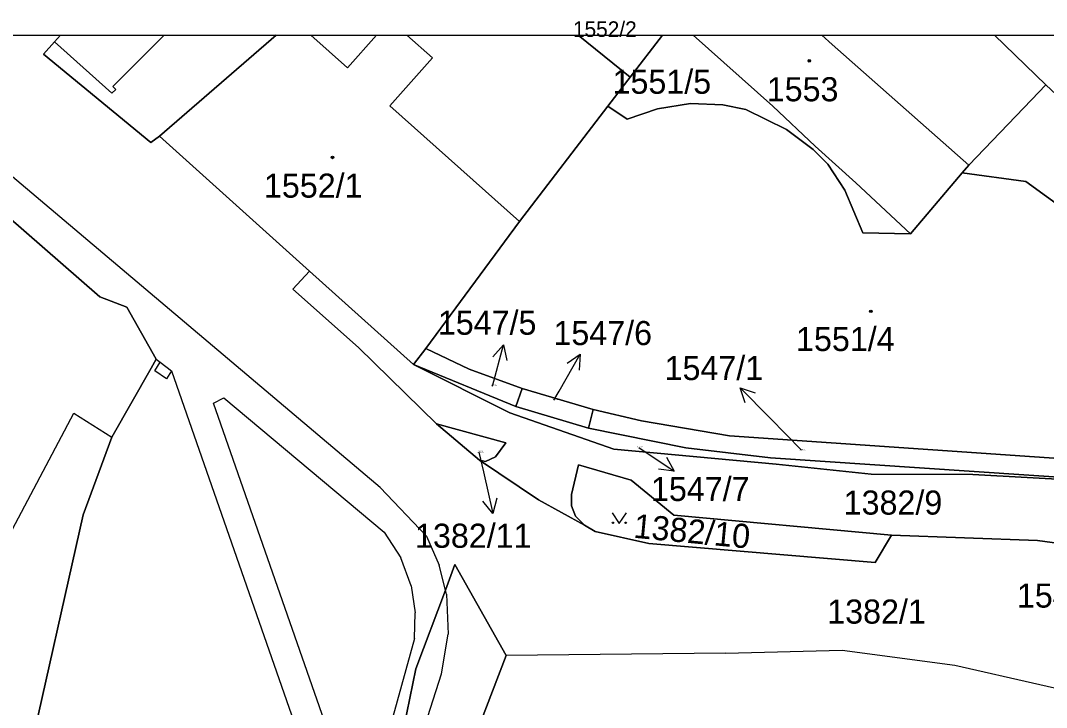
# Model space of a CAD drawing. Extents: x -598934 to -598196, y -1162208 to -1161502.
# Drawn here: x -598847.2 to -598774.9, y -1161552.6 to -1161504.1 of the extents above; entities that cross this region are included whole.
import ezdxf

# ---------------------------------------------------------------- set-up
doc = ezdxf.new("R2010")
doc.units = 0
for name, color, linetype in [('KN_CAR_KR', 7, 'Continuous'), ('KN_KULTURY', 7, 'Continuous'), ('KN_PARC_CIS_POM', 7, 'Continuous'), ('KN_PARC_CIS_POZ', 7, 'Continuous'), ('KN_PARC_CIS_STAV', 7, 'Continuous'), ('KN_PARC_PLOCHA', 7, 'Continuous'), ('PARC_C_SIPKA', 7, 'Continuous'), ('parcely_l', 7, 'Continuous')]:
    doc.layers.add(name, color=color, linetype=linetype)

msp = doc.modelspace()

# ---------------------------------------------------------------- linework, layer by layer
at = {"layer": 'KN_CAR_KR'}
for points in [[(-598821.86, -1161537.08), (-598859.638, -1161505.182)], [(-598837.093, -1161505.182), (-598840.71, -1161508.79)], [(-598826.757, -1161505.182), (-598824.16, -1161507.49)], [(-598824.16, -1161507.49), (-598822.106, -1161505.182)], [(-598819.975, -1161505.182), (-598818.16, -1161506.78)], [(-598840.78, -1161509.27), (-598844.82, -1161505.64)], [(-598818.16, -1161506.78), (-598821.17, -1161510.16)], [(-598840.71, -1161508.79), (-598840.49, -1161509)], [(-598840.49, -1161509), (-598840.78, -1161509.27)], [(-598821.17, -1161510.16), (-598812.03, -1161518.31)], [(-598837.74, -1161528.85), (-598837.38, -1161528.24)], [(-598837.65, -1161528.04), (-598837.38, -1161528.24)], [(-598837.38, -1161528.24), (-598836.58, -1161528.85)], [(-598836.93, -1161529.43), (-598837.74, -1161528.85)], [(-598836.58, -1161528.85), (-598836.93, -1161529.43)], [(-598836.58, -1161528.85), (-598825.29, -1161561.22)], [(-598833.6, -1161531.14), (-598832.88, -1161530.76)], [(-598823.53, -1161560.05), (-598833.6, -1161531.14)], [(-598832.88, -1161530.76), (-598821.58, -1161540.24)], [(-598849.56, -1161543.31), (-598843.46, -1161531.84)], [(-598843.46, -1161531.84), (-598840.79, -1161533.53)], [(-598818.59, -1161540.53), (-598821.86, -1161537.08)], [(-598821.58, -1161540.24), (-598820.41, -1161542.06)], [(-598818.59, -1161540.53), (-598817.7, -1161542.56)], [(-598819.66, -1161544.02), (-598820.41, -1161542.06)], [(-598817.26, -1161544.32), (-598817.7, -1161542.56)], [(-598819.66, -1161544.02), (-598819.38, -1161545.93)], [(-598817.18, -1161544.62), (-598817.26, -1161544.32)], [(-598817.18, -1161544.62), (-598817.06, -1161547.44)], [(-598819.44, -1161547.75), (-598819.38, -1161545.93)], [(-598819.44, -1161547.75), (-598822.8, -1161559.89)], [(-598817.54, -1161550.23), (-598817.06, -1161547.44)], [(-598797.5, -1161548.77), (-598789.28, -1161548.56)], [(-598789.28, -1161548.56), (-598781.32, -1161549.62)], [(-598797.5, -1161548.77), (-598812.96, -1161548.93)], [(-598781.32, -1161549.62), (-598769.35, -1161552.36)], [(-598821.4, -1161562.35), (-598817.54, -1161550.23)]]:
    msp.add_lwpolyline(points, dxfattribs=at)
at = {"layer": 'KN_KULTURY'}
msp.add_lwpolyline([(-598805.492, -1161538.872), (-598804.992, -1161539.622), (-598804.492, -1161538.872)], dxfattribs=at)
for centre, radius in [((-598791.59, -1161506.99), 0.09), ((-598791.59, -1161506.99), 0.0398), ((-598825.22, -1161513.8), 0.09), ((-598825.22, -1161513.8), 0.0398), ((-598787.25, -1161524.66), 0.09), ((-598787.25, -1161524.66), 0.0398), ((-598805.442, -1161539.571), 0.05), ((-598804.543, -1161539.571), 0.05)]:
    msp.add_circle(centre, radius, dxfattribs=at)
at = {"layer": 'KN_PARC_PLOCHA'}
for points in [[(-598874.727, -1161505.182), (-598844.408, -1161505.182), (-598844.82, -1161505.64), (-598845.6, -1161506.51), (-598838.02, -1161512.75), (-598837.43, -1161512.29), (-598826.84, -1161521.82), (-598828.02, -1161523.1), (-598823.39, -1161527.21), (-598817.88, -1161532.6), (-598814.86, -1161535.16), (-598810.68, -1161537.95), (-598807.44, -1161539.74), (-598806.7, -1161540.19), (-598802.92, -1161541.03), (-598786.95, -1161542.37), (-598785.79, -1161540.44), (-598775.51, -1161540.82), (-598772.55, -1161541.22)], [(-598858.65, -1161508.79), (-598841.62, -1161523.63), (-598839.72, -1161524.36), (-598837.65, -1161528.04), (-598838.01, -1161528.66), (-598840.79, -1161533.53), (-598842.81, -1161539.01), (-598846.72, -1161556.5), (-598846.24, -1161556.59), (-598825.29, -1161561.22), (-598825.04, -1161561.75), (-598826.59, -1161566.19), (-598828.09, -1161569.96), (-598828.14, -1161570.08), (-598841.96, -1161612.75), (-598849.97, -1161610.68)], [(-598770.64, -1161558.01), (-598786.01, -1161554.9), (-598791.02, -1161554.26), (-598794.66, -1161554.19), (-598810.2, -1161554.63), (-598810.7, -1161555.91), (-598811.54, -1161558.39), (-598813.54, -1161563.84), (-598818.33, -1161562.94), (-598812.96, -1161548.93), (-598816.59, -1161542.53), (-598817.26, -1161544.32), (-598819.33, -1161549.87), (-598821.88, -1161562.3), (-598825.29, -1161561.22), (-598846.24, -1161556.59), (-598846.72, -1161556.5), (-598842.81, -1161539.01), (-598840.79, -1161533.53), (-598838.01, -1161528.66), (-598837.65, -1161528.04), (-598839.72, -1161524.36), (-598841.62, -1161523.63), (-598858.65, -1161508.79)], [(-598772.55, -1161541.22), (-598775.51, -1161540.82), (-598785.79, -1161540.44), (-598801.14, -1161539.04), (-598804.16, -1161536.58), (-598807.86, -1161535.49), (-598808.37, -1161537.59), (-598808.36, -1161538.39), (-598808.07, -1161539.12), (-598807.44, -1161539.74), (-598810.68, -1161537.95), (-598814.86, -1161535.16), (-598814.42, -1161535.25), (-598813.73, -1161534.93), (-598813, -1161533.93), (-598817.88, -1161532.6), (-598823.39, -1161527.21), (-598828.02, -1161523.1), (-598826.84, -1161521.82), (-598819.51, -1161528.42), (-598812.72, -1161531.83), (-598805.37, -1161534.38), (-598793.93, -1161535.43), (-598787.24, -1161536.14), (-598780.05, -1161536.18), (-598769.42, -1161536.76)]]:
    msp.add_lwpolyline(points, dxfattribs=at)
for points in [[(-598837.43, -1161512.29), (-598838.02, -1161512.75), (-598845.6, -1161506.51), (-598844.82, -1161505.64), (-598844.408, -1161505.182), (-598829.201, -1161505.182)], [(-598804.23, -1161508.15), (-598804.38, -1161508.34), (-598805.79, -1161510.18), (-598812.03, -1161518.31), (-598818.64, -1161527.27), (-598819.51, -1161528.42), (-598826.84, -1161521.82), (-598837.43, -1161512.29), (-598829.201, -1161505.182), (-598807.887, -1161505.182)], [(-598804.23, -1161508.15), (-598807.887, -1161505.182), (-598801.941, -1161505.182)], [(-598784.46, -1161519.18), (-598787.81, -1161519.11), (-598789.08, -1161516.12), (-598790.28, -1161514.28), (-598791.32, -1161513.23), (-598793.19, -1161511.82), (-598796.07, -1161510.41), (-598797.69, -1161510.09), (-598799.96, -1161510), (-598802.29, -1161510.38), (-598804.43, -1161511.1), (-598805.79, -1161510.18), (-598804.38, -1161508.34), (-598804.23, -1161508.15), (-598801.941, -1161505.182), (-598799.789, -1161505.182), (-598794.16, -1161510.18), (-598791.18, -1161513.01), (-598788.31, -1161515.59)], [(-598780.35, -1161514.34), (-598780.81, -1161514.88), (-598784.46, -1161519.18), (-598788.31, -1161515.59), (-598791.18, -1161513.01), (-598794.16, -1161510.18), (-598799.789, -1161505.182), (-598790.702, -1161505.182), (-598789.99, -1161505.83)], [(-598774.9, -1161508.67), (-598775.91, -1161509.73), (-598780.35, -1161514.34), (-598789.99, -1161505.83), (-598790.702, -1161505.182), (-598778.521, -1161505.182)], [(-598758.28, -1161531.72), (-598756.68, -1161529.73), (-598759.09, -1161528.02), (-598776.32, -1161515.51), (-598780.81, -1161514.88), (-598780.35, -1161514.34), (-598775.91, -1161509.73), (-598774.9, -1161508.67), (-598772.65, -1161510.8), (-598768.804, -1161505.182), (-598744.218, -1161505.182), (-598745.73, -1161508.71), (-598743.78, -1161511.08), (-598748.16, -1161518.02), (-598754.92, -1161523.98), (-598753.52, -1161525.38), (-598757.99, -1161531.9)], [(-598774.9, -1161508.67), (-598778.521, -1161505.182), (-598768.804, -1161505.182), (-598772.65, -1161510.8)], [(-598784.46, -1161519.18), (-598780.81, -1161514.88), (-598776.32, -1161515.51), (-598759.09, -1161528.02), (-598764.63, -1161535.79), (-598768.53, -1161535.41), (-598797.22, -1161533.44), (-598803.42, -1161532.39), (-598806.83, -1161531.59), (-598811.84, -1161530.11), (-598815.58, -1161528.74), (-598818.64, -1161527.27), (-598812.03, -1161518.31), (-598805.79, -1161510.18), (-598804.43, -1161511.1), (-598802.29, -1161510.38), (-598799.96, -1161510), (-598797.69, -1161510.09), (-598796.07, -1161510.41), (-598793.19, -1161511.82), (-598791.32, -1161513.23), (-598790.28, -1161514.28), (-598789.08, -1161516.12), (-598787.81, -1161519.11)], [(-598811.84, -1161530.11), (-598812.29, -1161531.38), (-598819.51, -1161528.42), (-598818.64, -1161527.27), (-598815.58, -1161528.74)], [(-598812.29, -1161531.38), (-598807.16, -1161532.91), (-598800.29, -1161534.3), (-598794.34, -1161535), (-598765.61, -1161536.92), (-598764.05, -1161537.02), (-598761.81, -1161536.9), (-598760.45, -1161538.01), (-598760.82, -1161539.08), (-598766.39, -1161537.57), (-598769.42, -1161536.76), (-598780.05, -1161536.18), (-598787.24, -1161536.14), (-598793.93, -1161535.43), (-598805.37, -1161534.38), (-598812.72, -1161531.83), (-598819.51, -1161528.42)], [(-598806.83, -1161531.59), (-598807.16, -1161532.91), (-598812.29, -1161531.38), (-598811.84, -1161530.11)], [(-598764.63, -1161535.79), (-598765.61, -1161536.92), (-598794.34, -1161535), (-598800.29, -1161534.3), (-598807.16, -1161532.91), (-598806.83, -1161531.59), (-598803.42, -1161532.39), (-598797.22, -1161533.44), (-598768.53, -1161535.41)], [(-598814.86, -1161535.16), (-598817.88, -1161532.6), (-598813, -1161533.93), (-598813.73, -1161534.93), (-598814.42, -1161535.25)], [(-598785.79, -1161540.44), (-598786.95, -1161542.37), (-598802.92, -1161541.03), (-598806.7, -1161540.19), (-598807.44, -1161539.74), (-598808.07, -1161539.12), (-598808.36, -1161538.39), (-598808.37, -1161537.59), (-598807.86, -1161535.49), (-598804.16, -1161536.58), (-598801.14, -1161539.04)], [(-598818.33, -1161562.94), (-598821.4, -1161562.35), (-598821.88, -1161562.3), (-598819.33, -1161549.87), (-598817.26, -1161544.32), (-598816.59, -1161542.53), (-598812.96, -1161548.93)]]:
    msp.add_lwpolyline(points, close=True, dxfattribs=at)
at = {"layer": 'PARC_C_SIPKA'}
for points in [[(-598813.93, -1161529.93), (-598813.161, -1161527.03)], [(-598813.9, -1161527.869), (-598813.161, -1161527.03), (-598812.934, -1161528.125)], [(-598809.6, -1161530.92), (-598809.24, -1161530.29), (-598807.748, -1161527.687)], [(-598808.679, -1161528.306), (-598807.748, -1161527.687), (-598807.812, -1161528.804)], [(-598796.115, -1161531.118), (-598796.456, -1161530.053), (-598795.399, -1161530.42)], [(-598792.15, -1161534.46), (-598794.36, -1161532.2), (-598796.456, -1161530.053)], [(-598803.61, -1161534.26), (-598801.114, -1161535.924)], [(-598814.89, -1161534.6), (-598814.57, -1161535.99), (-598813.9, -1161538.914)], [(-598801.668, -1161534.953), (-598801.114, -1161535.924), (-598802.223, -1161535.785)], [(-598813.636, -1161537.828), (-598813.9, -1161538.914), (-598814.611, -1161538.051)]]:
    msp.add_lwpolyline(points, dxfattribs=at)
at = {"layer": 'parcely_l'}
for points in [[(-598874.727, -1161505.182), (-598844.408, -1161505.182)], [(-598844.408, -1161505.182), (-598844.82, -1161505.64), (-598845.6, -1161506.51), (-598838.02, -1161512.75), (-598837.43, -1161512.29)], [(-598844.408, -1161505.182), (-598829.201, -1161505.182)], [(-598837.43, -1161512.29), (-598829.201, -1161505.182)], [(-598829.201, -1161505.182), (-598807.887, -1161505.182)], [(-598804.23, -1161508.15), (-598807.887, -1161505.182)], [(-598807.887, -1161505.182), (-598801.941, -1161505.182)], [(-598804.23, -1161508.15), (-598801.941, -1161505.182)], [(-598801.941, -1161505.182), (-598799.789, -1161505.182)], [(-598799.789, -1161505.182), (-598794.16, -1161510.18), (-598791.18, -1161513.01), (-598788.31, -1161515.59), (-598784.46, -1161519.18)], [(-598799.789, -1161505.182), (-598790.702, -1161505.182)], [(-598780.35, -1161514.34), (-598789.99, -1161505.83), (-598790.702, -1161505.182)], [(-598790.702, -1161505.182), (-598778.521, -1161505.182)], [(-598778.521, -1161505.182), (-598774.9, -1161508.67)], [(-598778.521, -1161505.182), (-598768.804, -1161505.182)], [(-598774.9, -1161508.67), (-598772.65, -1161510.8), (-598768.804, -1161505.182)], [(-598805.79, -1161510.18), (-598804.38, -1161508.34), (-598804.23, -1161508.15)], [(-598825.29, -1161561.22), (-598846.24, -1161556.59), (-598846.72, -1161556.5), (-598842.81, -1161539.01), (-598840.79, -1161533.53), (-598838.01, -1161528.66), (-598837.65, -1161528.04), (-598839.72, -1161524.36), (-598841.62, -1161523.63), (-598858.65, -1161508.79), (-598861.56, -1161513.36), (-598862.41, -1161516.47)], [(-598780.35, -1161514.34), (-598775.91, -1161509.73), (-598774.9, -1161508.67)], [(-598818.64, -1161527.27), (-598812.03, -1161518.31), (-598805.79, -1161510.18)], [(-598784.46, -1161519.18), (-598787.81, -1161519.11), (-598789.08, -1161516.12), (-598790.28, -1161514.28), (-598791.32, -1161513.23), (-598793.19, -1161511.82), (-598796.07, -1161510.41), (-598797.69, -1161510.09), (-598799.96, -1161510), (-598802.29, -1161510.38), (-598804.43, -1161511.1), (-598805.79, -1161510.18)], [(-598826.84, -1161521.82), (-598837.43, -1161512.29)], [(-598780.81, -1161514.88), (-598780.35, -1161514.34)], [(-598784.46, -1161519.18), (-598780.81, -1161514.88)], [(-598759.09, -1161528.02), (-598776.32, -1161515.51), (-598780.81, -1161514.88)], [(-598817.88, -1161532.6), (-598823.39, -1161527.21), (-598828.02, -1161523.1), (-598826.84, -1161521.82)], [(-598826.84, -1161521.82), (-598819.51, -1161528.42)], [(-598819.51, -1161528.42), (-598818.64, -1161527.27)], [(-598818.64, -1161527.27), (-598815.58, -1161528.74), (-598811.84, -1161530.11)], [(-598812.29, -1161531.38), (-598819.51, -1161528.42)], [(-598819.51, -1161528.42), (-598812.72, -1161531.83), (-598805.37, -1161534.38), (-598793.93, -1161535.43), (-598787.24, -1161536.14), (-598780.05, -1161536.18), (-598769.42, -1161536.76), (-598766.39, -1161537.57), (-598760.82, -1161539.08)], [(-598811.84, -1161530.11), (-598812.29, -1161531.38)], [(-598806.83, -1161531.59), (-598811.84, -1161530.11)], [(-598807.16, -1161532.91), (-598812.29, -1161531.38)], [(-598807.16, -1161532.91), (-598806.83, -1161531.59)], [(-598806.83, -1161531.59), (-598803.42, -1161532.39), (-598797.22, -1161533.44), (-598768.53, -1161535.41), (-598764.63, -1161535.79)], [(-598814.86, -1161535.16), (-598817.88, -1161532.6)], [(-598817.88, -1161532.6), (-598813, -1161533.93), (-598813.73, -1161534.93), (-598814.42, -1161535.25), (-598814.86, -1161535.16)], [(-598765.61, -1161536.92), (-598794.34, -1161535), (-598800.29, -1161534.3), (-598807.16, -1161532.91)], [(-598807.44, -1161539.74), (-598810.68, -1161537.95), (-598814.86, -1161535.16)], [(-598807.44, -1161539.74), (-598808.07, -1161539.12), (-598808.36, -1161538.39), (-598808.37, -1161537.59), (-598807.86, -1161535.49), (-598804.16, -1161536.58), (-598801.14, -1161539.04), (-598785.79, -1161540.44)], [(-598785.79, -1161540.44), (-598786.95, -1161542.37), (-598802.92, -1161541.03), (-598806.7, -1161540.19), (-598807.44, -1161539.74)], [(-598747.54, -1161540.94), (-598748.19, -1161541.59), (-598748.71, -1161542.44), (-598748.97, -1161543.41), (-598748.98, -1161544.17), (-598751.4, -1161547.24), (-598751.7, -1161547.91), (-598757.19, -1161545.72), (-598764.79, -1161543.19), (-598772.55, -1161541.22), (-598775.51, -1161540.82), (-598785.79, -1161540.44)], [(-598818.33, -1161562.94), (-598812.96, -1161548.93), (-598816.59, -1161542.53), (-598817.26, -1161544.32), (-598819.33, -1161549.87), (-598821.88, -1161562.3)]]:
    msp.add_lwpolyline(points, dxfattribs=at)

# ---------------------------------------------------------------- texts
at = {"layer": 'KN_PARC_CIS_POM'}
for s, p in [('1547/5', (-598814.063, -1161529.93)), ('1547/6', (-598809.733, -1161530.92)), ('1547/7', (-598803.743, -1161534.26)), ('1382/11', (-598815.048, -1161534.6)), ('1547/1', (-598792.283, -1161534.46))]:
    msp.add_text(s, height=0.1, dxfattribs=at).set_placement(p)
at = {"layer": 'KN_PARC_CIS_POZ'}
for s, p in [('1551/5', (-598805.467, -1161509.31)), ('1547/5', (-598817.787, -1161526.31)), ('1547/6', (-598809.637, -1161527.04)), ('1547/1', (-598801.797, -1161529.51)), ('1547/7', (-598802.757, -1161538.04)), ('1382/9', (-598789.167, -1161539)), ('1382/11', (-598819.397, -1161541.34)), ('1547/10', (-598776.952, -1161545.56)), ('1382/1', (-598790.327, -1161546.69))]:
    msp.add_text(s, height=1.7, dxfattribs=at).set_placement(p)
msp.add_text('1382/10', height=1.7, rotation=354.59947, dxfattribs=at).set_placement((-598804.031, -1161540.627))
at = {"layer": 'KN_PARC_CIS_STAV'}
for s, height, p in [('1552/2', 1.1, (-598808.262, -1161505.3)), ('1553', 1.7, (-598794.592, -1161509.84)), ('1552/1', 1.7, (-598830.052, -1161516.64)), ('1551/4', 1.7, (-598792.527, -1161527.46))]:
    msp.add_text(s, height=height, dxfattribs=at).set_placement(p)

doc.saveas('drawing.dxf')
